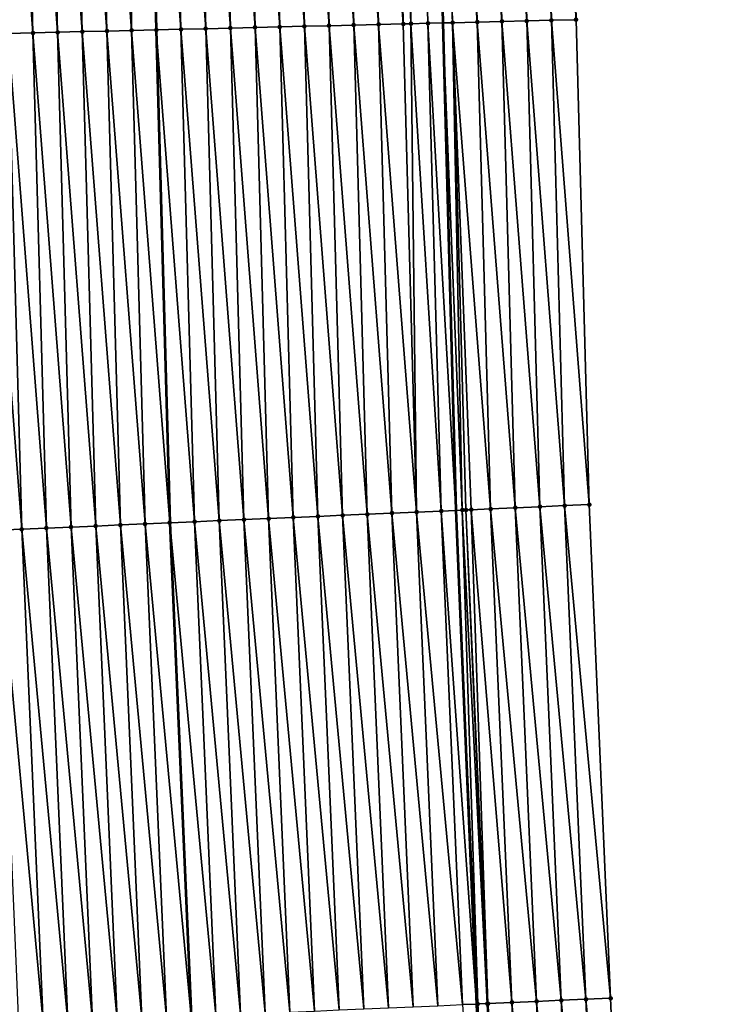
# Model space of a CAD drawing. Header units: feet. Extents: x 2007189 to 2022806, y 818621 to 837694.
# Tile 293 of 656: x 2011386 to 2011415, y 828048 to 828088. Entities that reach past the tile are written whole.
import ezdxf

# ---------------------------------------------------------------- set-up
doc = ezdxf.new("R2010")
doc.units = ezdxf.units.FT
doc.header["$MEASUREMENT"] = 0
for name, color, linetype, lineweight in [('EP_Travel Lane', 172, 'Continuous', 53), ('Road Shots', 141, 'Continuous', 100), ('Road X-Section', 40, 'Continuous', 13), ('STRIPING', 60, 'Continuous', 53)]:
    doc.layers.add(name, color=color, linetype=linetype, lineweight=lineweight)
doc.layers.add('I-77-MM17-21_SB-Surface-Border', color=7, linetype='Continuous')
doc.layers.add('I-77-MM17-21_SB-Surface-TIN', color=7, linetype='Continuous')

msp = doc.modelspace()

# ---------------------------------------------------------------- linework, layer by layer
at = {"layer": 'EP_Travel Lane'}
msp.add_polyline3d([(2011397.939057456, 828367.4224631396, 312.9877514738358), (2011398.175394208, 828347.4240335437, 312.9041139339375), (2011398.411730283, 828327.4256611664, 312.8067735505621), (2011398.64806757, 828307.4271862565, 312.7340147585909), (2011398.884402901, 828287.4288768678, 312.6215732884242), (2011399.120739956, 828267.4304215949, 312.5441065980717), (2011399.357075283, 828247.4321125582, 312.43159576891), (2011399.593409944, 828227.433859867, 312.3055614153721), (2011400.053553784, 828207.5798841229, 312.2280659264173), (2011400.492000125, 828187.5848934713, 312.1354620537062), (2011400.948185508, 828167.6201417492, 312.0286811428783), (2011401.429840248, 828147.6261371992, 311.9341730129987), (2011401.911495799, 828127.6320989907, 311.8506816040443), (2011402.393150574, 828107.6380929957, 311.756650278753), (2011402.87480602, 828087.6440591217, 311.6717712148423), (2011403.412898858, 828067.9120743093, 311.6149841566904), (2011404.246548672, 828047.9296452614, 311.5227583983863), (2011405.080201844, 828027.9471356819, 311.4490256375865), (2011405.913852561, 828007.9646849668, 311.3617676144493), (2011406.789648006, 827988.1625273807, 311.2636505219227), (2011407.916409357, 827968.1946914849, 311.1373132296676), (2011409.04316171, 827948.2270150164, 310.9846433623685), (2011410.169918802, 827928.2592545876, 310.8458249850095)], dxfattribs=at)
at = {"layer": 'I-77-MM17-21_SB-Surface-Border', "color": 3, "linetype": 'Continuous', "lineweight": -3}
msp.add_polyline3d([(2011402.513229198, 828367.4756775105, 312.8696366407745), (2011402.743730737, 828347.4771696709, 312.788627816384), (2011403.974164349, 828327.490318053, 312.6762204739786), (2011404.204665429, 828307.4918499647, 312.5857016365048), (2011404.435165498, 828287.4934697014, 312.4741273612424), (2011404.665666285, 828267.4950271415, 312.3774882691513), (2011404.896166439, 828247.496639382, 312.2677323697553), (2011405.126665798, 828227.4983207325, 312.1413866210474), (2011405.450411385, 828207.6988353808, 312.0565631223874), (2011405.888857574, 828187.7038517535, 311.9619833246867), (2011405.345452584, 828167.7266515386, 311.8931064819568), (2011405.827869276, 828147.7328170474, 311.7486215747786), (2011406.310288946, 828127.738859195, 311.6447087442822), (2011407.792415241, 828107.7691226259, 311.5079201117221), (2011408.27483663, 828087.7750935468, 311.4275517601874), (2011408.811698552, 828068.1466398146, 311.3605595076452), (2011409.675719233, 828048.1654971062, 311.2745020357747), (2011410.539740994, 828028.1843294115, 311.1942142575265), (2011411.403761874, 828008.2031820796, 311.109216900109), (2011412.300738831, 827988.4750477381, 311.0108467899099), (2011413.427498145, 827968.5072488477, 310.8784043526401), (2011414.554255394, 827948.5394865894, 310.739899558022), (2011414.682612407, 827928.5151821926, 310.6348877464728)], dxfattribs=at)
at = {"layer": 'I-77-MM17-21_SB-Surface-TIN', "color": 128, "linetype": 'Continuous', "lineweight": -3}
for points in [[(2011399.277481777, 828087.5569035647, 311.7898679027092), (2011398.795060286, 828107.5509369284, 311.8688232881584), (2011397.795353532, 828107.5267209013, 311.9000762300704)], [(2011400.277188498, 828087.5811209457, 311.7581685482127), (2011399.794767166, 828107.5751476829, 311.8393092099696), (2011398.795060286, 828107.5509369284, 311.8688232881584)], [(2011399.277481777, 828087.5569035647, 311.7898679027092), (2011400.277188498, 828087.5811209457, 311.7581685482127), (2011398.795060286, 828107.5509369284, 311.8688232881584)], [(2011401.276895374, 828087.6053318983, 311.7285890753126), (2011400.794474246, 828107.5993502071, 311.8125092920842), (2011399.794767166, 828107.5751476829, 311.8393092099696)], [(2011400.277188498, 828087.5811209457, 311.7581685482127), (2011401.276895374, 828087.6053318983, 311.7285890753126), (2011399.794767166, 828107.5751476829, 311.8393092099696)], [(2011401.276895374, 828087.6053318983, 311.7285890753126), (2011400.955448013, 828107.6032479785, 311.807976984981), (2011400.794474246, 828107.5993502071, 311.8125092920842)], [(2011401.586309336, 828087.6128254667, 311.7193796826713), (2011401.794180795, 828107.6235747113, 311.7784607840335), (2011400.955448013, 828107.6032479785, 311.807976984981)], [(2011401.276895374, 828087.6053318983, 311.7285890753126), (2011401.586309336, 828087.6128254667, 311.7193796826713), (2011400.955448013, 828107.6032479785, 311.807976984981)], [(2011401.586309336, 828087.6128254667, 311.7193796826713), (2011402.27660182, 828087.629560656, 311.6931378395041), (2011401.794180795, 828107.6235747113, 311.7784607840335)], [(2011401.794180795, 828107.6235747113, 311.7784607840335), (2011402.87480602, 828087.6440591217, 311.6717712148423), (2011402.393150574, 828107.6380929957, 311.756650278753)], [(2011402.27660182, 828087.629560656, 311.6931378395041), (2011402.87480602, 828087.6440591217, 311.6717712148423), (2011401.794180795, 828107.6235747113, 311.7784607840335)], [(2011403.276308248, 828087.6537901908, 311.657430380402), (2011402.793887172, 828107.647806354, 311.7420581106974), (2011402.393150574, 828107.6380929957, 311.756650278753)], [(2011403.276308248, 828087.6537901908, 311.657430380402), (2011402.393150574, 828107.6380929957, 311.756650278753), (2011402.87480602, 828087.6440591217, 311.6717712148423)], [(2011404.276013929, 828087.6780506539, 311.6115232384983), (2011403.793593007, 828107.6720604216, 311.6982601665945), (2011402.793887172, 828107.647806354, 311.7420581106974)], [(2011403.276308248, 828087.6537901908, 311.657430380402), (2011404.276013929, 828087.6780506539, 311.6115232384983), (2011402.793887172, 828107.647806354, 311.7420581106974)], [(2011405.275719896, 828087.7022992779, 311.5695205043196), (2011404.793298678, 828107.6963213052, 311.6522144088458), (2011403.793593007, 828107.6720604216, 311.6982601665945)], [(2011404.276013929, 828087.6780506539, 311.6115232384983), (2011405.275719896, 828087.7022992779, 311.5695205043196), (2011403.793593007, 828107.6720604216, 311.6982601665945)], [(2011406.275425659, 828087.7265563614, 311.5247278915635), (2011405.793004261, 828107.7205858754, 311.6049528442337), (2011404.793298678, 828107.6963213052, 311.6522144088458)], [(2011405.275719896, 828087.7022992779, 311.5695205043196), (2011406.275425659, 828087.7265563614, 311.5247278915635), (2011404.793298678, 828107.6963213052, 311.6522144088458)], [(2011407.275131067, 828087.7508281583, 311.4750831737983), (2011406.792709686, 828107.7448569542, 311.555544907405), (2011405.793004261, 828107.7205858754, 311.6049528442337)], [(2011406.275425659, 828087.7265563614, 311.5247278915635), (2011407.275131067, 828087.7508281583, 311.4750831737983), (2011405.793004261, 828107.7205858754, 311.6049528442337)], [(2011408.27483663, 828087.7750935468, 311.4275517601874), (2011407.792415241, 828107.7691226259, 311.5079201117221), (2011406.792709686, 828107.7448569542, 311.555544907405)], [(2011407.275131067, 828087.7508281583, 311.4750831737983), (2011408.27483663, 828087.7750935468, 311.4275517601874), (2011406.792709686, 828107.7448569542, 311.555544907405)], [(2011386.281293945, 828087.2420967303, 312.1956553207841), (2011385.798869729, 828107.2362430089, 312.2373734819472), (2011384.79916318, 828107.2120185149, 312.2714185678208)], [(2011385.281587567, 828087.2178651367, 312.2320417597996), (2011386.281293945, 828087.2420967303, 312.1956553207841), (2011384.79916318, 828107.2120185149, 312.2714185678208)], [(2011387.281000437, 828087.2663235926, 312.1608291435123), (2011386.798576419, 828107.2604616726, 312.2052510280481), (2011385.798869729, 828107.2362430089, 312.2373734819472)], [(2011386.281293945, 828087.2420967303, 312.1956553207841), (2011387.281000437, 828087.2663235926, 312.1608291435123), (2011385.798869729, 828107.2362430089, 312.2373734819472)], [(2011388.280707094, 828087.2905436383, 312.1282509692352), (2011387.79828313, 828107.2846794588, 312.1734179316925), (2011386.798576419, 828107.2604616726, 312.2052510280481)], [(2011387.281000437, 828087.2663235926, 312.1608291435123), (2011388.280707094, 828087.2905436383, 312.1282509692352), (2011386.798576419, 828107.2604616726, 312.2052510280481)], [(2011389.280413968, 828087.3147546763, 312.0986433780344), (2011388.797990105, 828107.3088863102, 312.1451910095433), (2011387.79828313, 828107.2846794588, 312.1734179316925)], [(2011388.280707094, 828087.2905436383, 312.1282509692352), (2011389.280413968, 828087.3147546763, 312.0986433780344), (2011387.79828313, 828107.2846794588, 312.1734179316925)], [(2011390.28012092, 828087.3389624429, 312.0701145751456), (2011389.797697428, 828107.3330787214, 312.1217261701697), (2011388.797990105, 828107.3088863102, 312.1451910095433)], [(2011389.280413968, 828087.3147546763, 312.0986433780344), (2011390.28012092, 828087.3389624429, 312.0701145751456), (2011388.797990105, 828107.3088863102, 312.1451910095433)], [(2011390.28012092, 828087.3389624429, 312.0701145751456), (2011390.322564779, 828107.345777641, 312.1102650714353), (2011389.797697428, 828107.3330787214, 312.1217261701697)], [(2011390.28012092, 828087.3389624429, 312.0701145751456), (2011391.279820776, 828087.363160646, 312.0446813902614), (2011390.322564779, 828107.345777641, 312.1102650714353)], [(2011390.322564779, 828107.345777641, 312.1102650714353), (2011391.279820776, 828087.363160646, 312.0446813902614), (2011390.79739748, 828107.3572688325, 312.0989616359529)], [(2011392.279534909, 828087.3873745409, 312.014189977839), (2011391.79711176, 828107.3814765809, 312.0704971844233), (2011390.79739748, 828107.3572688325, 312.0989616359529)], [(2011392.279534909, 828087.3873745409, 312.014189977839), (2011390.79739748, 828107.3572688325, 312.0989616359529), (2011391.279820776, 828087.363160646, 312.0446813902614)], [(2011393.279241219, 828087.411608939, 311.9768786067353), (2011392.796818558, 828107.405690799, 312.0398407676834), (2011391.79711176, 828107.3814765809, 312.0704971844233)], [(2011392.279534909, 828087.3873745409, 312.014189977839), (2011393.279241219, 828087.411608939, 311.9768786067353), (2011391.79711176, 828107.3814765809, 312.0704971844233)], [(2011394.278947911, 828087.4358275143, 311.9447853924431), (2011393.796525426, 828107.4299020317, 312.0101690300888), (2011392.796818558, 828107.405690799, 312.0398407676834)], [(2011393.279241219, 828087.411608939, 311.9768786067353), (2011394.278947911, 828087.4358275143, 311.9447853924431), (2011392.796818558, 828107.405690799, 312.0398407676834)], [(2011395.278654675, 828087.4600430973, 311.9136788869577), (2011394.796232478, 828107.4541057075, 311.9829893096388), (2011393.796525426, 828107.4299020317, 312.0101690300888)], [(2011394.278947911, 828087.4358275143, 311.9447853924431), (2011395.278654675, 828087.4600430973, 311.9136788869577), (2011393.796525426, 828107.4299020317, 312.0101690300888)], [(2011396.278361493, 828087.4842564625, 311.8833038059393), (2011395.795939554, 828107.4783083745, 311.9561423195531), (2011394.796232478, 828107.4541057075, 311.9829893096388)], [(2011395.278654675, 828087.4600430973, 311.9136788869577), (2011396.278361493, 828087.4842564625, 311.8833038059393), (2011394.796232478, 828107.4541057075, 311.9829893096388)], [(2011397.278068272, 828087.5084714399, 311.8523970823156), (2011396.795646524, 828107.5025154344, 311.927846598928), (2011395.795939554, 828107.4783083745, 311.9561423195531)], [(2011396.278361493, 828087.4842564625, 311.8833038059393), (2011397.278068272, 828087.5084714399, 311.8523970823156), (2011395.795939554, 828107.4783083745, 311.9561423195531)], [(2011398.277775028, 828087.5326873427, 311.8211850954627), (2011397.795353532, 828107.5267209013, 311.9000762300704), (2011396.795646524, 828107.5025154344, 311.927846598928)], [(2011397.278068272, 828087.5084714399, 311.8523970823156), (2011398.277775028, 828087.5326873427, 311.8211850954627), (2011396.795646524, 828107.5025154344, 311.927846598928)], [(2011398.277775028, 828087.5326873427, 311.8211850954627), (2011399.277481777, 828087.5569035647, 311.7898679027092), (2011397.795353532, 828107.5267209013, 311.9000762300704)], [(2011401.818291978, 828067.8428861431, 311.6686511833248), (2011401.276895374, 828087.6053318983, 311.7285890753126), (2011400.277188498, 828087.5811209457, 311.7581685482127)], [(2011401.818291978, 828067.8428861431, 311.6686511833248), (2011401.586309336, 828087.6128254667, 311.7193796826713), (2011401.276895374, 828087.6053318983, 311.7285890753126)], [(2011402.817351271, 828067.8862515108, 311.6310614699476), (2011402.27660182, 828087.629560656, 311.6931378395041), (2011401.586309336, 828087.6128254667, 311.7193796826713)], [(2011401.818291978, 828067.8428861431, 311.6686511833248), (2011402.817351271, 828067.8862515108, 311.6310614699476), (2011401.586309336, 828087.6128254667, 311.7193796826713)], [(2011402.27660182, 828087.629560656, 311.6931378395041), (2011403.412898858, 828067.9120743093, 311.6149841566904), (2011402.87480602, 828087.6440591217, 311.6717712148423)], [(2011402.817351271, 828067.8862515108, 311.6310614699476), (2011403.412898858, 828067.9120743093, 311.6149841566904), (2011402.27660182, 828087.629560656, 311.6931378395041)], [(2011403.667203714, 828067.923100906, 311.6081189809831), (2011403.276308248, 828087.6537901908, 311.657430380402), (2011402.87480602, 828087.6440591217, 311.6717712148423)], [(2011403.667203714, 828067.923100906, 311.6081189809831), (2011402.87480602, 828087.6440591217, 311.6717712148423), (2011403.412898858, 828067.9120743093, 311.6149841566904)], [(2011404.815470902, 828067.9729581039, 311.5614176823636), (2011404.276013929, 828087.6780506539, 311.6115232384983), (2011403.276308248, 828087.6537901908, 311.657430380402)], [(2011404.034763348, 828067.9390329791, 311.5993918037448), (2011404.815470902, 828067.9729581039, 311.5614176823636), (2011403.276308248, 828087.6537901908, 311.657430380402)], [(2011403.816412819, 828067.9295647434, 311.6054259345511), (2011404.034763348, 828067.9390329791, 311.5993918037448), (2011403.276308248, 828087.6537901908, 311.657430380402)], [(2011403.667203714, 828067.923100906, 311.6081189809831), (2011403.816412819, 828067.9295647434, 311.6054259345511), (2011403.276308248, 828087.6537901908, 311.657430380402)], [(2011405.81452808, 828068.0163723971, 311.5126097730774), (2011405.275719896, 828087.7022992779, 311.5695205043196), (2011404.276013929, 828087.6780506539, 311.6115232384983)], [(2011404.815470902, 828067.9729581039, 311.5614176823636), (2011405.81452808, 828068.0163723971, 311.5126097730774), (2011404.276013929, 828087.6780506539, 311.6115232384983)], [(2011406.813584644, 828068.0598008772, 311.4605488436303), (2011406.275425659, 828087.7265563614, 311.5247278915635), (2011405.275719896, 828087.7022992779, 311.5695205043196)], [(2011405.81452808, 828068.0163723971, 311.5126097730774), (2011406.813584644, 828068.0598008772, 311.4605488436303), (2011405.275719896, 828087.7022992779, 311.5695205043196)], [(2011407.812641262, 828068.1032281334, 311.4087685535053), (2011407.275131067, 828087.7508281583, 311.4750831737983), (2011406.275425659, 828087.7265563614, 311.5247278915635)], [(2011406.813584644, 828068.0598008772, 311.4605488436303), (2011407.812641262, 828068.1032281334, 311.4087685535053), (2011406.275425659, 828087.7265563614, 311.5247278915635)], [(2011408.811698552, 828068.1466398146, 311.3605595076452), (2011408.27483663, 828087.7750935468, 311.4275517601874), (2011407.275131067, 828087.7508281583, 311.4750831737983)], [(2011407.812641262, 828068.1032281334, 311.4087685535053), (2011408.811698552, 828068.1466398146, 311.3605595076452), (2011407.275131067, 828087.7508281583, 311.4750831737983)], [(2011385.833326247, 828067.149434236, 312.1797509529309), (2011385.281587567, 828087.2178651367, 312.2320417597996), (2011384.281880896, 828087.1936456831, 312.2644247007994)], [(2011386.83238565, 828067.1927970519, 312.1427463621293), (2011386.281293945, 828087.2420967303, 312.1956553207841), (2011385.281587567, 828087.2178651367, 312.2320417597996)], [(2011385.833326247, 828067.149434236, 312.1797509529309), (2011386.83238565, 828067.1927970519, 312.1427463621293), (2011385.281587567, 828087.2178651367, 312.2320417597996)], [(2011387.831445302, 828067.236154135, 312.1070562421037), (2011387.281000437, 828087.2663235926, 312.1608291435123), (2011386.281293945, 828087.2420967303, 312.1956553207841)], [(2011386.83238565, 828067.1927970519, 312.1427463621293), (2011387.831445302, 828067.236154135, 312.1070562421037), (2011386.281293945, 828087.2420967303, 312.1956553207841)], [(2011388.830505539, 828067.2794976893, 312.0744681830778), (2011388.280707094, 828087.2905436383, 312.1282509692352), (2011387.281000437, 828087.2663235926, 312.1608291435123)], [(2011387.831445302, 828067.236154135, 312.1070562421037), (2011388.830505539, 828067.2794976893, 312.0744681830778), (2011387.281000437, 828087.2663235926, 312.1608291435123)], [(2011389.82956632, 828067.3228286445, 312.0447689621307), (2011389.280413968, 828087.3147546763, 312.0986433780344), (2011388.280707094, 828087.2905436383, 312.1282509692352)], [(2011388.830505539, 828067.2794976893, 312.0744681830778), (2011389.82956632, 828067.3228286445, 312.0447689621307), (2011388.280707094, 828087.2905436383, 312.1282509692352)], [(2011390.828627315, 828067.3661546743, 312.0161991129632), (2011390.28012092, 828087.3389624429, 312.0701145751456), (2011389.280413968, 828087.3147546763, 312.0986433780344)], [(2011389.82956632, 828067.3228286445, 312.0447689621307), (2011390.828627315, 828067.3661546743, 312.0161991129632), (2011389.280413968, 828087.3147546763, 312.0986433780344)], [(2011390.28012092, 828087.3389624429, 312.0701145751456), (2011391.827682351, 828067.4094575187, 311.992876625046), (2011391.279820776, 828087.363160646, 312.0446813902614)], [(2011390.828627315, 828067.3661546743, 312.0161991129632), (2011391.827682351, 828067.4094575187, 311.992876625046), (2011390.28012092, 828087.3389624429, 312.0701145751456)], [(2011392.826749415, 828067.4528041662, 311.9596482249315), (2011392.279534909, 828087.3873745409, 312.014189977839), (2011391.279820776, 828087.363160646, 312.0446813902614)], [(2011392.826749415, 828067.4528041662, 311.9596482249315), (2011391.279820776, 828087.363160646, 312.0446813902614), (2011391.827682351, 828067.4094575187, 311.992876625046)], [(2011393.825809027, 828067.4961621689, 311.9237472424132), (2011393.279241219, 828087.411608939, 311.9768786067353), (2011392.279534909, 828087.3873745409, 312.014189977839)], [(2011392.826749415, 828067.4528041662, 311.9596482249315), (2011393.825809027, 828067.4961621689, 311.9237472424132), (2011392.279534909, 828087.3873745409, 312.014189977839)], [(2011394.824869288, 828067.5395051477, 311.891291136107), (2011394.278947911, 828087.4358275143, 311.9447853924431), (2011393.279241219, 828087.411608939, 311.9768786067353)], [(2011393.825809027, 828067.4961621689, 311.9237472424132), (2011394.824869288, 828067.5395051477, 311.891291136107), (2011393.279241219, 828087.411608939, 311.9768786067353)], [(2011395.82392986, 828067.5828409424, 311.8604822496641), (2011395.278654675, 828087.4600430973, 311.9136788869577), (2011394.278947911, 828087.4358275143, 311.9447853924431)], [(2011394.824869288, 828067.5395051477, 311.891291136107), (2011395.82392986, 828067.5828409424, 311.8604822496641), (2011394.278947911, 828087.4358275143, 311.9447853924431)], [(2011396.822989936, 828067.6261882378, 311.8270363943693), (2011396.278361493, 828087.4842564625, 311.8833038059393), (2011395.278654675, 828087.4600430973, 311.9136788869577)], [(2011395.82392986, 828067.5828409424, 311.8604822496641), (2011396.822989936, 828067.6261882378, 311.8270363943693), (2011395.278654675, 828087.4600430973, 311.9136788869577)], [(2011397.822050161, 828067.6695320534, 311.7943884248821), (2011397.278068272, 828087.5084714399, 311.8523970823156), (2011396.278361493, 828087.4842564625, 311.8833038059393)], [(2011396.822989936, 828067.6261882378, 311.8270363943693), (2011397.822050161, 828067.6695320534, 311.7943884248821), (2011396.278361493, 828087.4842564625, 311.8833038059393)], [(2011398.821111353, 828067.7128535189, 311.7668651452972), (2011398.277775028, 828087.5326873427, 311.8211850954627), (2011397.278068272, 828087.5084714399, 311.8523970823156)], [(2011397.822050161, 828067.6695320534, 311.7943884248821), (2011398.821111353, 828067.7128535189, 311.7668651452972), (2011397.278068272, 828087.5084714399, 311.8523970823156)], [(2011399.820170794, 828067.7562154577, 311.7300616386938), (2011399.277481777, 828087.5569035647, 311.7898679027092), (2011398.277775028, 828087.5326873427, 311.8211850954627)], [(2011398.821111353, 828067.7128535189, 311.7668651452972), (2011399.820170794, 828067.7562154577, 311.7300616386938), (2011398.277775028, 828087.5326873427, 311.8211850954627)], [(2011400.819230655, 828067.7995677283, 311.6954749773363), (2011400.277188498, 828087.5811209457, 311.7581685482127), (2011399.277481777, 828087.5569035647, 311.7898679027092)], [(2011399.820170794, 828067.7562154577, 311.7300616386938), (2011400.819230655, 828067.7995677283, 311.6954749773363), (2011399.277481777, 828087.5569035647, 311.7898679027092)], [(2011400.819230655, 828067.7995677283, 311.6954749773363), (2011401.818291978, 828067.8428861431, 311.6686511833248), (2011400.277188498, 828087.5811209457, 311.7581685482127)], [(2011384.834265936, 828067.1060924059, 312.2119437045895), (2011385.833326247, 828067.149434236, 312.1797509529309), (2011384.281880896, 828087.1936456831, 312.2644247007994)], [(2011408.676662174, 828048.1220800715, 311.3239385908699), (2011407.812641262, 828068.1032281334, 311.4087685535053), (2011406.813584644, 828068.0598008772, 311.4605488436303)], [(2011409.675719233, 828048.1654971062, 311.2745020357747), (2011408.811698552, 828068.1466398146, 311.3605595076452), (2011407.812641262, 828068.1032281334, 311.4087685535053)], [(2011408.676662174, 828048.1220800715, 311.3239385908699), (2011409.675719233, 828048.1654971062, 311.2745020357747), (2011407.812641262, 828068.1032281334, 311.4087685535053)], [(2011399.685132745, 828047.7316943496, 311.6845820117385), (2011398.821111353, 828067.7128535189, 311.7668651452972), (2011397.822050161, 828067.6695320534, 311.7943884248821)], [(2011400.684192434, 828047.775050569, 311.6490898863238), (2011399.820170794, 828067.7562154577, 311.7300616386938), (2011398.821111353, 828067.7128535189, 311.7668651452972)], [(2011399.685132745, 828047.7316943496, 311.6845820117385), (2011400.684192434, 828047.775050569, 311.6490898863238), (2011398.821111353, 828067.7128535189, 311.7668651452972)], [(2011401.683252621, 828047.8183952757, 311.6162375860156), (2011400.819230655, 828067.7995677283, 311.6954749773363), (2011399.820170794, 828067.7562154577, 311.7300616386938)], [(2011400.684192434, 828047.775050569, 311.6490898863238), (2011401.683252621, 828047.8183952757, 311.6162375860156), (2011399.820170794, 828067.7562154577, 311.7300616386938)], [(2011402.682312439, 828047.861748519, 311.5814278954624), (2011401.818291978, 828067.8428861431, 311.6686511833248), (2011400.819230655, 828067.7995677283, 311.6954749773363)], [(2011401.683252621, 828047.8183952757, 311.6162375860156), (2011402.682312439, 828047.861748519, 311.5814278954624), (2011400.819230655, 828067.7995677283, 311.6954749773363)], [(2011403.68137068, 828047.9051382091, 311.538261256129), (2011402.817351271, 828067.8862515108, 311.6310614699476), (2011401.818291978, 828067.8428861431, 311.6686511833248)], [(2011402.682312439, 828047.861748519, 311.5814278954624), (2011403.68137068, 828047.9051382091, 311.538261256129), (2011401.818291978, 828067.8428861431, 311.6686511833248)], [(2011402.817351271, 828067.8862515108, 311.6310614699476), (2011404.246548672, 828047.9296452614, 311.5227583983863), (2011403.412898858, 828067.9120743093, 311.6149841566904)], [(2011403.68137068, 828047.9051382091, 311.538261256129), (2011404.246548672, 828047.9296452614, 311.5227583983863), (2011402.817351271, 828067.8862515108, 311.6310614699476)], [(2011404.296772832, 828047.9318230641, 311.5213807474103), (2011403.667203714, 828067.923100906, 311.6081189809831), (2011403.412898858, 828067.9120743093, 311.6149841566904)], [(2011404.296772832, 828047.9318230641, 311.5213807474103), (2011403.412898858, 828067.9120743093, 311.6149841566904), (2011404.246548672, 828047.9296452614, 311.5227583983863)], [(2011404.680432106, 828047.9484542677, 311.5119777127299), (2011403.816412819, 828067.9295647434, 311.6054259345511), (2011403.667203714, 828067.923100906, 311.6081189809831)], [(2011404.296772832, 828047.9318230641, 311.5213807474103), (2011404.680432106, 828047.9484542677, 311.5119777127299), (2011403.667203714, 828067.923100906, 311.6081189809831)], [(2011404.706959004, 828047.9496051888, 311.5110965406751), (2011404.034763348, 828067.9390329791, 311.5993918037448), (2011403.816412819, 828067.9295647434, 311.6054259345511)], [(2011404.680432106, 828047.9484542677, 311.5119777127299), (2011404.706959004, 828047.9496051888, 311.5110965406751), (2011403.816412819, 828067.9295647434, 311.6054259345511)], [(2011405.679490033, 828047.9918512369, 311.467142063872), (2011404.815470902, 828067.9729581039, 311.5614176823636), (2011404.034763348, 828067.9390329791, 311.5993918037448)], [(2011404.706959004, 828047.9496051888, 311.5110965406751), (2011405.679490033, 828047.9918512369, 311.467142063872), (2011404.034763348, 828067.9390329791, 311.5993918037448)], [(2011406.678548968, 828048.0352248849, 311.4276537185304), (2011405.81452808, 828068.0163723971, 311.5126097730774), (2011404.815470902, 828067.9729581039, 311.5614176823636)], [(2011405.679490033, 828047.9918512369, 311.467142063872), (2011406.678548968, 828048.0352248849, 311.4276537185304), (2011404.815470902, 828067.9729581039, 311.5614176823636)], [(2011407.677605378, 828048.0786569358, 311.3747740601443), (2011406.813584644, 828068.0598008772, 311.4605488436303), (2011405.81452808, 828068.0163723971, 311.5126097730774)], [(2011406.678548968, 828048.0352248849, 311.4276537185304), (2011407.677605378, 828048.0786569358, 311.3747740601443), (2011405.81452808, 828068.0163723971, 311.5126097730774)], [(2011407.677605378, 828048.0786569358, 311.3747740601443), (2011408.676662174, 828048.1220800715, 311.3239385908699), (2011406.813584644, 828068.0598008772, 311.4605488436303)], [(2011389.694530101, 828047.2982652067, 312.0089951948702), (2011388.830505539, 828067.2794976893, 312.0744681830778), (2011387.831445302, 828067.236154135, 312.1070562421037)], [(2011390.693589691, 828047.3416237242, 311.9729761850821), (2011389.82956632, 828067.3228286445, 312.0447689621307), (2011388.830505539, 828067.2794976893, 312.0744681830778)], [(2011389.694530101, 828047.2982652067, 312.0089951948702), (2011390.693589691, 828047.3416237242, 311.9729761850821), (2011388.830505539, 828067.2794976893, 312.0744681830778)], [(2011391.692650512, 828047.3849537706, 311.9434853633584), (2011390.828627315, 828067.3661546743, 312.0161991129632), (2011389.82956632, 828067.3228286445, 312.0447689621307)], [(2011390.693589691, 828047.3416237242, 311.9729761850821), (2011391.692650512, 828047.3849537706, 311.9434853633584), (2011389.82956632, 828067.3228286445, 312.0447689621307)], [(2011390.828627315, 828067.3661546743, 312.0161991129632), (2011392.691704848, 828047.428272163, 311.9165975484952), (2011391.827682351, 828067.4094575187, 311.992876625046)], [(2011391.692650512, 828047.3849537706, 311.9434853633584), (2011392.691704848, 828047.428272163, 311.9165975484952), (2011390.828627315, 828067.3661546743, 312.0161991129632)], [(2011393.690772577, 828047.4716040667, 311.8867500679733), (2011392.826749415, 828067.4528041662, 311.9596482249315), (2011391.827682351, 828067.4094575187, 311.992876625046)], [(2011393.690772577, 828047.4716040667, 311.8867500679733), (2011391.827682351, 828067.4094575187, 311.992876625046), (2011392.691704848, 828047.428272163, 311.9165975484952)], [(2011394.68983166, 828047.514974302, 311.8480442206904), (2011393.825809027, 828067.4961621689, 311.9237472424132), (2011392.826749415, 828067.4528041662, 311.9596482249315)], [(2011393.690772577, 828047.4716040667, 311.8867500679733), (2011394.68983166, 828047.514974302, 311.8480442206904), (2011392.826749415, 828067.4528041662, 311.9596482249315)], [(2011395.688891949, 828047.5583166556, 311.8157314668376), (2011394.824869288, 828067.5395051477, 311.891291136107), (2011393.825809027, 828067.4961621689, 311.9237472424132)], [(2011394.68983166, 828047.514974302, 311.8480442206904), (2011395.688891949, 828047.5583166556, 311.8157314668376), (2011393.825809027, 828067.4961621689, 311.9237472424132)], [(2011396.687952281, 828047.6016580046, 311.7836490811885), (2011395.82392986, 828067.5828409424, 311.8604822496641), (2011394.824869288, 828067.5395051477, 311.891291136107)], [(2011395.688891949, 828047.5583166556, 311.8157314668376), (2011396.687952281, 828047.6016580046, 311.7836490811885), (2011394.824869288, 828067.5395051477, 311.891291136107)], [(2011397.687012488, 828047.6450022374, 311.7509053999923), (2011396.822989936, 828067.6261882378, 311.8270363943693), (2011395.82392986, 828067.5828409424, 311.8604822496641)], [(2011396.687952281, 828047.6016580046, 311.7836490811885), (2011397.687012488, 828047.6450022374, 311.7509053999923), (2011395.82392986, 828067.5828409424, 311.8604822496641)], [(2011398.686072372, 828047.6883539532, 311.7164459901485), (2011397.822050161, 828067.6695320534, 311.7943884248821), (2011396.822989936, 828067.6261882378, 311.8270363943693)], [(2011397.687012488, 828047.6450022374, 311.7509053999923), (2011398.686072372, 828047.6883539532, 311.7164459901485), (2011396.822989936, 828067.6261882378, 311.8270363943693)], [(2011398.686072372, 828047.6883539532, 311.7164459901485), (2011399.685132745, 828047.7316943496, 311.6845820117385), (2011397.822050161, 828067.6695320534, 311.7943884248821)], [(2011386.697351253, 828047.1681915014, 312.1166287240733), (2011385.833326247, 828067.149434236, 312.1797509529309), (2011384.834265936, 828067.1060924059, 312.2119437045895)], [(2011385.698291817, 828047.1248294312, 312.1534623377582), (2011386.697351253, 828047.1681915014, 312.1166287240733), (2011384.834265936, 828067.1060924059, 312.2119437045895)], [(2011387.696409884, 828047.2115721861, 312.0755269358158), (2011386.83238565, 828067.1927970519, 312.1427463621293), (2011385.833326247, 828067.149434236, 312.1797509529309)], [(2011386.697351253, 828047.1681915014, 312.1166287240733), (2011387.696409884, 828047.2115721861, 312.0755269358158), (2011385.833326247, 828067.149434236, 312.1797509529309)], [(2011388.695469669, 828047.2549261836, 312.0405442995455), (2011387.831445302, 828067.236154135, 312.1070562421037), (2011386.83238565, 828067.1927970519, 312.1427463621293)], [(2011387.696409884, 828047.2115721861, 312.0755269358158), (2011388.695469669, 828047.2549261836, 312.0405442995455), (2011386.83238565, 828067.1927970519, 312.1427463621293)], [(2011388.695469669, 828047.2549261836, 312.0405442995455), (2011389.694530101, 828047.2982652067, 312.0089951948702), (2011387.831445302, 828067.236154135, 312.1070562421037)], [(2011410.539740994, 828028.1843294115, 311.1942142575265), (2011409.675719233, 828048.1654971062, 311.2745020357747), (2011408.676662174, 828048.1220800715, 311.3239385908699)], [(2011403.68137068, 828047.9051382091, 311.538261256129), (2011405.080201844, 828027.9471356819, 311.4490256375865), (2011404.246548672, 828047.9296452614, 311.5227583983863)], [(2011404.296772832, 828047.9318230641, 311.5213807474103), (2011404.246548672, 828047.9296452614, 311.5227583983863), (2011405.080201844, 828027.9471356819, 311.4490256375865)], [(2011405.544454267, 828027.9672773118, 311.4338028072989), (2011404.680432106, 828047.9484542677, 311.5119777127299), (2011404.296772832, 828047.9318230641, 311.5213807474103)], [(2011405.544454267, 828027.9672773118, 311.4338028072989), (2011404.296772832, 828047.9318230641, 311.5213807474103), (2011405.080201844, 828027.9471356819, 311.4490256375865)], [(2011405.544454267, 828027.9672773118, 311.4338028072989), (2011404.706959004, 828047.9496051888, 311.5110965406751), (2011404.680432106, 828047.9484542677, 311.5119777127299)], [(2011406.543510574, 828028.0107117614, 311.380375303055), (2011405.679490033, 828047.9918512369, 311.467142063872), (2011404.706959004, 828047.9496051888, 311.5110965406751)], [(2011405.544454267, 828027.9672773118, 311.4338028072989), (2011406.543510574, 828028.0107117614, 311.380375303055), (2011404.706959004, 828047.9496051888, 311.5110965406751)], [(2011407.542570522, 828028.0540619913, 311.3462586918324), (2011406.678548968, 828048.0352248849, 311.4276537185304), (2011405.679490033, 828047.9918512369, 311.467142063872)], [(2011406.543510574, 828028.0107117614, 311.380375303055), (2011407.542570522, 828028.0540619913, 311.3462586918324), (2011405.679490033, 828047.9918512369, 311.467142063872)], [(2011408.541626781, 828028.0974975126, 311.2925854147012), (2011407.677605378, 828048.0786569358, 311.3747740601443), (2011406.678548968, 828048.0352248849, 311.4276537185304)], [(2011407.542570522, 828028.0540619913, 311.3462586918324), (2011408.541626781, 828028.0974975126, 311.2925854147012), (2011406.678548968, 828048.0352248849, 311.4276537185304)], [(2011409.540683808, 828028.1409153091, 311.2429763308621), (2011408.676662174, 828048.1220800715, 311.3239385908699), (2011407.677605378, 828048.0786569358, 311.3747740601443)], [(2011408.541626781, 828028.0974975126, 311.2925854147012), (2011409.540683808, 828028.1409153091, 311.2429763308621), (2011407.677605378, 828048.0786569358, 311.3747740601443)], [(2011409.540683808, 828028.1409153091, 311.2429763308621), (2011410.539740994, 828028.1843294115, 311.1942142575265), (2011408.676662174, 828048.1220800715, 311.3239385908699)]]:
    msp.add_3dface(points, dxfattribs=at)
at = {"layer": 'Road Shots', "lineweight": 100}
for p in [(2011401.276895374, 828087.6053318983, 311.7285890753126), (2011401.586309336, 828087.6128254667, 311.7193796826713), (2011402.27660182, 828087.629560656, 311.6931378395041), (2011403.276308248, 828087.6537901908, 311.657430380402), (2011404.276013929, 828087.6780506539, 311.6115232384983), (2011405.275719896, 828087.7022992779, 311.5695205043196), (2011406.275425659, 828087.7265563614, 311.5247278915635), (2011407.275131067, 828087.7508281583, 311.4750831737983), (2011408.27483663, 828087.7750935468, 311.4275517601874), (2011386.281293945, 828087.2420967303, 312.1956553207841), (2011387.281000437, 828087.2663235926, 312.1608291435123), (2011388.280707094, 828087.2905436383, 312.1282509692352), (2011389.280413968, 828087.3147546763, 312.0986433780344), (2011390.28012092, 828087.3389624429, 312.0701145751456), (2011391.2798281, 828087.3631608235, 312.0446812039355), (2011392.279534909, 828087.3873745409, 312.014189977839), (2011393.279241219, 828087.411608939, 311.9768786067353), (2011394.278947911, 828087.4358275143, 311.9447853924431), (2011395.278654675, 828087.4600430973, 311.9136788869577), (2011396.278361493, 828087.4842564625, 311.8833038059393), (2011397.278068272, 828087.5084714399, 311.8523970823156), (2011398.277775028, 828087.5326873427, 311.8211850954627), (2011399.277481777, 828087.5569035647, 311.7898679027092), (2011400.277188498, 828087.5811209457, 311.7581685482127), (2011407.812641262, 828068.1032281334, 311.4087685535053), (2011408.811698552, 828068.1466398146, 311.3605595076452), (2011398.821111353, 828067.7128535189, 311.7668651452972), (2011399.820170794, 828067.7562154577, 311.7300616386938), (2011400.819230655, 828067.7995677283, 311.6954749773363), (2011401.818291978, 828067.8428861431, 311.6686511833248), (2011402.817351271, 828067.8862515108, 311.6310614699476), (2011403.667203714, 828067.923100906, 311.6081189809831), (2011403.816412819, 828067.9295647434, 311.6054259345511), (2011404.034763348, 828067.9390329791, 311.5993918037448), (2011404.815470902, 828067.9729581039, 311.5614176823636), (2011405.81452808, 828068.0163723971, 311.5126097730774), (2011406.813584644, 828068.0598008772, 311.4605488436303), (2011388.830505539, 828067.2794976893, 312.0744681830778), (2011389.82956632, 828067.3228286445, 312.0447689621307), (2011390.828627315, 828067.3661546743, 312.0161991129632), (2011391.827689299, 828067.4094578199, 311.99287646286), (2011392.826749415, 828067.4528041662, 311.9596482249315), (2011393.825809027, 828067.4961621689, 311.9237472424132), (2011394.824869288, 828067.5395051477, 311.891291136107), (2011395.82392986, 828067.5828409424, 311.8604822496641), (2011396.822989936, 828067.6261882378, 311.8270363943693), (2011397.822050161, 828067.6695320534, 311.7943884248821), (2011385.833326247, 828067.149434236, 312.1797509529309), (2011386.83238565, 828067.1927970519, 312.1427463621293), (2011387.831445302, 828067.236154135, 312.1070562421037), (2011409.675719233, 828048.1654971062, 311.2745020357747), (2011404.296772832, 828047.9318230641, 311.5213807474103), (2011404.680432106, 828047.9484542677, 311.5119777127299), (2011404.706959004, 828047.9496051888, 311.5110965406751), (2011405.679490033, 828047.9918512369, 311.467142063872), (2011406.678548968, 828048.0352248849, 311.4276537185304), (2011407.677605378, 828048.0786569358, 311.3747740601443), (2011408.676662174, 828048.1220800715, 311.3239385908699)]:
    msp.add_point(p, dxfattribs=at)
at = {"layer": 'Road X-Section', "extrusion": (-0.02412114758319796, 0.9997044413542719, 0.003033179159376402), "elevation": 779326.4953603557, "flags": 128}
msp.add_lwpolyline([(-2030797.555034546, -2052.41877364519), (-2030796.555034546, -2052.371242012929), (-2030795.555034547, -2052.321597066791), (-2030794.555034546, -2052.276804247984), (-2030793.555034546, -2052.234801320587), (-2030792.555034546, -2052.188893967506), (-2030791.555034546, -2052.153186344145), (-2030790.864539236, -2052.126944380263), (-2030790.555034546, -2052.117734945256), (-2030789.555034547, -2052.088155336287), (-2030788.555034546, -2052.05645583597), (-2030787.555034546, -2052.025138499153), (-2030786.555034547, -2051.993926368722), (-2030785.555034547, -2051.963019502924), (-2030784.555034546, -2051.932644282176), (-2030783.555034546, -2051.901537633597), (-2030782.555034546, -2051.869444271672), (-2030781.555034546, -2051.832132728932), (-2030780.555034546, -2051.801641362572), (-2030779.555034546, -2051.776207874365), (-2030778.555034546, -2051.747678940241), (-2030777.555034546, -2051.718071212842), (-2030776.555034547, -2051.685492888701), (-2030775.555034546, -2051.650666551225), (-2030774.555034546, -2051.614279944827), (-2030773.555034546, -2051.581896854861), (-2030772.555034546, -2051.553658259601), (-2030771.555034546, -2051.519217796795), (-2030770.555034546, -2051.482648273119), (-2030769.555034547, -2051.45291872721), (-2030768.555034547, -2051.42664645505), (-2030767.555034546, -2051.399815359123), (-2030766.555034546, -2051.374559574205), (-2030766.25977733, -2051.367178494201), (-2030765.555034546, -2051.349305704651), (-2030764.555034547, -2051.32196676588), (-2030763.555034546, -2051.291618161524), (-2030762.555034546, -2051.259155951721), (-2030761.555034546, -2051.226533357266), (-2030760.555034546, -2051.192992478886), (-2030759.555034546, -2051.160471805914), (-2030758.555034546, -2051.128495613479), (-2030757.555034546, -2051.097066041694), (-2030756.555034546, -2051.067177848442), (-2030755.555034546, -2051.034369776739), (-2030754.555034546, -2051.000538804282), (-2030753.555034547, -2050.968727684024), (-2030752.555034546, -2050.937074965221), (-2030751.555034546, -2050.903774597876), (-2030750.555034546, -2050.871727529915), (-2030750.543491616, -2050.871382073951)], dxfattribs=at)
at = {"layer": 'Road X-Section', "extrusion": (-0.04320101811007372, 0.9990568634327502, 0.004365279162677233), "elevation": 740393.6159653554, "flags": 128}
msp.add_lwpolyline([(-2045304.652905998, -2920.692092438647), (-2045303.652905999, -2920.643882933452), (-2045302.652905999, -2920.592102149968), (-2045301.652905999, -2920.540040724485), (-2045300.652905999, -2920.491232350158), (-2045299.871461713, -2920.453257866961), (-2045299.652905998, -2920.447223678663), (-2045299.50355695, -2920.444530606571), (-2045298.652905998, -2920.421587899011), (-2045297.652905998, -2920.38399782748), (-2045296.652905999, -2920.357173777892), (-2045295.652905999, -2920.322586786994), (-2045294.652905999, -2920.285782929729), (-2045293.652905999, -2920.258259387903), (-2045292.652905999, -2920.225611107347), (-2045291.652905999, -2920.19216493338), (-2045290.652905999, -2920.161355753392), (-2045289.652905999, -2920.128899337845), (-2045288.652905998, -2920.092998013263), (-2045287.652905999, -2920.059769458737), (-2045286.652905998, -2920.036446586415), (-2045285.652905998, -2920.007876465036), (-2045284.652905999, -2919.978176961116), (-2045283.652905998, -2919.945588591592), (-2045282.652905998, -2919.909898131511), (-2045281.652905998, -2919.872893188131), (-2045280.652905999, -2919.840700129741), (-2045279.652905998, -2919.809294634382), (-2045278.652905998, -2919.776563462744), (-2045277.652905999, -2919.735818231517), (-2045276.652905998, -2919.70553117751), (-2045275.652905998, -2919.678065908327), (-2045274.652905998, -2919.643669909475), (-2045273.652905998, -2919.614764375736), (-2045272.652905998, -2919.588285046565), (-2045271.652905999, -2919.558114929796), (-2045270.652905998, -2919.525222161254), (-2045269.652905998, -2919.491604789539), (-2045268.652905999, -2919.456597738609), (-2045267.652905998, -2919.422710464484), (-2045266.652905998, -2919.389774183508), (-2045265.652905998, -2919.358626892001), (-2045264.652905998, -2919.332389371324), (-2045263.652905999, -2919.304923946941), (-2045262.652905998, -2919.27351402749), (-2045261.652905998, -2919.241096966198), (-2045260.652905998, -2919.207706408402), (-2045259.652905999, -2919.175924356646), (-2045258.652905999, -2919.1463852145), (-2045257.920795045, -2919.125518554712)], dxfattribs=at)
at = {"layer": 'Road X-Section', "extrusion": (-0.04320101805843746, 0.999056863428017, 0.004365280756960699), "elevation": 740373.6160657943, "flags": 128}
msp.add_lwpolyline([(-2045304.652868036, -2920.692025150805), (-2045303.652868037, -2920.642588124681), (-2045302.652868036, -2920.591752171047), (-2045301.652868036, -2920.538872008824), (-2045300.652868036, -2920.49938328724), (-2045299.67941989, -2920.455428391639), (-2045299.652868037, -2920.454547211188), (-2045299.268848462, -2920.445144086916), (-2045298.652868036, -2920.428263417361), (-2045297.652868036, -2920.385096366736), (-2045296.652868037, -2920.350286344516), (-2045295.652868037, -2920.317433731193), (-2045294.652868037, -2920.281941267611), (-2045293.652868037, -2920.250076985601), (-2045292.652868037, -2920.215617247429), (-2045291.652868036, -2920.182873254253), (-2045290.652868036, -2920.150790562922), (-2045289.652868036, -2920.118477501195), (-2045288.652868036, -2920.079771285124), (-2045287.652868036, -2920.049923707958), (-2045286.652868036, -2920.023035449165), (-2045285.652868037, -2919.993544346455), (-2045284.652868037, -2919.957524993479), (-2045283.652868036, -2919.925975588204), (-2045282.652868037, -2919.89099261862), (-2045281.652868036, -2919.849890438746), (-2045280.652868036, -2919.813056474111), (-2045279.652868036, -2919.781155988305), (-2045278.652868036, -2919.746216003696), (-2045277.652868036, -2919.713162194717), (-2045276.652868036, -2919.687048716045), (-2045275.652868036, -2919.659576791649), (-2045274.652868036, -2919.620880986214), (-2045273.652868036, -2919.588764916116), (-2045272.652868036, -2919.560894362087), (-2045271.652868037, -2919.525106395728), (-2045270.652868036, -2919.490746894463), (-2045269.652868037, -2919.456602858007), (-2045268.652868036, -2919.419095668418), (-2045267.652868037, -2919.383198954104), (-2045266.652868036, -2919.351694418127), (-2045265.652868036, -2919.317107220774), (-2045264.652868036, -2919.283370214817), (-2045263.652868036, -2919.254911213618), (-2045262.652868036, -2919.222390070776), (-2045261.652868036, -2919.185267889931), (-2045260.652868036, -2919.153569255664), (-2045259.652868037, -2919.124730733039), (-2045258.652868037, -2919.09452293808), (-2045257.753038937, -2919.066615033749)], dxfattribs=at)
at = {"layer": 'STRIPING'}
msp.add_polyline3d([(2011386.514289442, 828367.2907671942, 312.9912862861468), (2011386.744791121, 828347.292224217, 312.9187185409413), (2011386.97529358, 828327.2936136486, 312.8623575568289), (2011387.205796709, 828307.294944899, 312.8199450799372), (2011387.436297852, 828287.2964484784, 312.736218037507), (2011387.666799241, 828267.297930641, 312.6576254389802), (2011387.897300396, 828247.2994331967, 312.5741459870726), (2011388.127801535, 828227.3009371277, 312.4903345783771), (2011388.454518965, 828207.3248127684, 312.4332813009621), (2011388.892966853, 828187.3297515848, 312.3605184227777), (2011389.350129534, 828167.3395128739, 312.2883494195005), (2011389.832553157, 828147.3453911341, 312.2385449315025), (2011390.314976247, 828127.3512915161, 312.1814328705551), (2011390.79739748, 828107.3572688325, 312.0989616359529), (2011391.279820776, 828087.363160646, 312.0446813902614), (2011391.827682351, 828067.4094575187, 311.992876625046), (2011392.691704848, 828047.428272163, 311.9165975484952), (2011393.555727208, 828027.4470899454, 311.8396032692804), (2011394.419749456, 828007.4659103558, 311.7620020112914), (2011395.327946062, 827987.5135135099, 311.6329092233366), (2011396.45470758, 827967.5456746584, 311.5070511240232), (2011397.581464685, 827947.5779139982, 311.3682815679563)], dxfattribs=at)

doc.saveas('drawing.dxf')
